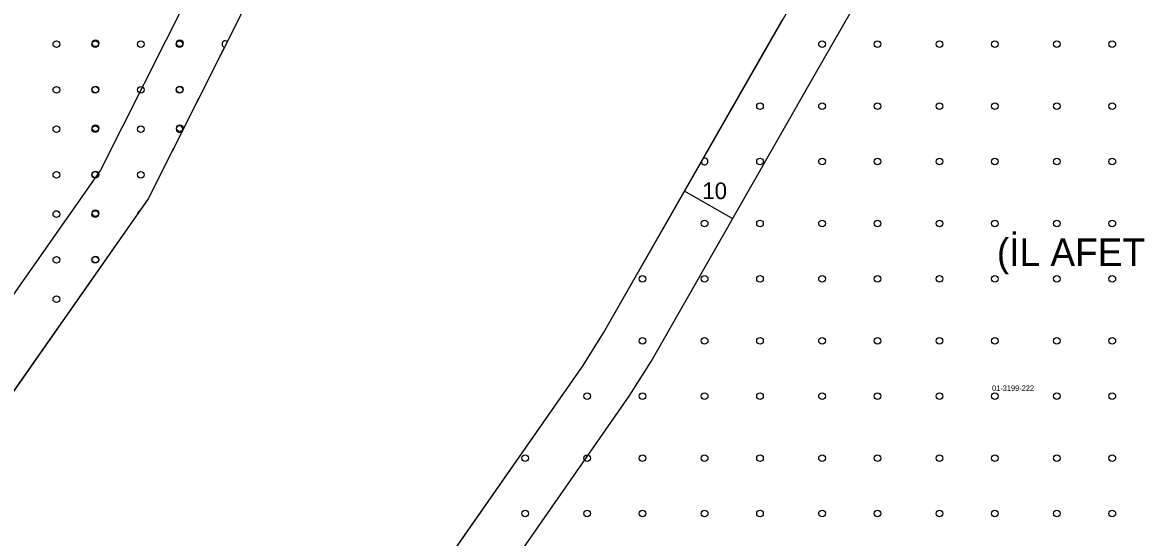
# Model space of a CAD drawing. Extents: x 419396 to 421519, y 4453567 to 4456767.
# Drawn here: x 421040.3 to 421243, y 4455246.5 to 4455339.6 of the extents above; entities that cross this region are included whole.
import ezdxf

# ---------------------------------------------------------------- set-up
doc = ezdxf.new("R2010")
doc.units = 0
for name, color, linetype in [('0_KADASTRO', 7, 'Continuous'), ('ADAKENARI1000', 7, 'Continuous'), ('F_YAPI_YAKLAŞMA', 7, 'Continuous'), ('Level 33', 7, 'Continuous'), ('SM_YAPILASMA', 7, 'Continuous')]:
    doc.layers.add(name, color=color, linetype=linetype)

msp = doc.modelspace()

# ---------------------------------------------------------------- linework, layer by layer
at = {"layer": '0_KADASTRO'}
msp.add_lwpolyline([(421128.22, 4455437.47), (421062.99, 4455307.75), (421022.21, 4455249.63), (420981.54, 4455191.66), (420919.09, 4455138.16), (420909.42, 4455143.05), (420905.84, 4455146.04), (420901.44, 4455149.95), (420897.85, 4455154.52), (420894.91, 4455159.74), (420892.3, 4455165.12), (420890.51, 4455172.62), (420889.85, 4455182.58), (420910.45, 4455560.12)], dxfattribs=at)
msp.add_lwpolyline([(421060.37, 4455160.84), (421072.74, 4455179.01), (421141.5, 4455277.63), (421145.2, 4455283.49), (421186.91, 4455356.57), (421224.43, 4455436.34), (421235.86, 4455466.66), (421252.02, 4455492.25), (421264.07, 4455486.6), (421267.92, 4455484.8), (421271.37, 4455475.89), (421291.12, 4455428.26), (421329.57, 4455320.51), (421360.36, 4455138.17), (421350.34, 4455138.93), (421209.01, 4455149.61), (421212.4, 4455194.48), (421133.92, 4455200.41), (421130.53, 4455155.54)], close=True, dxfattribs=at)
at = {"layer": 'ADAKENARI1000'}
for p, q in [((421128.22, 4455437.47), (421062.99, 4455307.75)), ((421172.46, 4455331.25), (421177.45, 4455339.99)), ((421145.2, 4455283.49), (421172.46, 4455331.25)), ((421062.99, 4455307.75), (421022.21, 4455249.63)), ((421141.5, 4455277.63), (421145.2, 4455283.49)), ((421072.74, 4455179.01), (421141.5, 4455277.63))]:
    msp.add_line(p, q, dxfattribs=at)
at = {"layer": 'F_YAPI_YAKLAŞMA'}
for p, q in [((421118.47, 4455440.35), (421054.38, 4455312.9)), ((421188.32, 4455338.86), (421195.79, 4455351.95)), ((421183.22, 4455329.93), (421188.32, 4455338.86)), ((421153.77, 4455278.34), (421183.22, 4455329.93)), ((421054.38, 4455312.9), (421016.8, 4455259.34)), ((421054.38, 4455312.9), (421016.8, 4455259.34)), ((421168.5, 4455304.14), (421159.81, 4455309.09)), ((421149.83, 4455272.1), (421153.77, 4455278.34)), ((421078.31, 4455169.51), (421149.83, 4455272.1))]:
    msp.add_line(p, q, dxfattribs=at)
at = {"layer": 'Level 33'}
for centre in [(421046.39, 4455335.68), (421053.39, 4455335.68), (421053.44, 4455335.83), (421061.64, 4455335.68), (421068.64, 4455335.68), (421068.7, 4455335.83), (421184.63, 4455335.68), (421194.63, 4455335.68), (421205.83, 4455335.68), (421215.83, 4455335.68), (421227.03, 4455335.68), (421237.03, 4455335.68), (421046.39, 4455327.41), (421053.39, 4455327.41), (421053.44, 4455327.48), (421061.64, 4455327.41), (421068.64, 4455327.41), (421068.7, 4455327.48), (421173.43, 4455324.48), (421184.63, 4455324.48), (421194.63, 4455324.48), (421205.83, 4455324.48), (421215.83, 4455324.48), (421227.03, 4455324.48), (421237.03, 4455324.48), (421046.39, 4455320.33), (421053.39, 4455320.33), (421053.44, 4455320.48), (421061.64, 4455320.33), (421068.7, 4455320.48), (421173.43, 4455314.48), (421184.63, 4455314.48), (421194.63, 4455314.48), (421205.83, 4455314.48), (421215.83, 4455314.48), (421227.03, 4455314.48), (421237.03, 4455314.48), (421046.39, 4455312.06), (421053.39, 4455312.06), (421053.44, 4455312.13), (421061.64, 4455312.06), (421046.39, 4455304.98), (421053.39, 4455304.98), (421053.44, 4455305.13), (421163.43, 4455303.27), (421173.43, 4455303.27), (421184.63, 4455303.27), (421194.63, 4455303.27), (421205.83, 4455303.27), (421215.83, 4455303.27), (421227.03, 4455303.27), (421237.03, 4455303.27), (421046.39, 4455296.71), (421053.39, 4455296.71), (421053.44, 4455296.77), (421152.23, 4455293.27), (421163.43, 4455293.27), (421173.43, 4455293.27), (421184.63, 4455293.27), (421194.63, 4455293.27), (421205.83, 4455293.27), (421215.83, 4455293.27), (421227.03, 4455293.27), (421237.03, 4455293.27), (421046.39, 4455289.62), (421152.23, 4455282.07), (421163.43, 4455282.07), (421173.43, 4455282.07), (421184.63, 4455282.07), (421194.63, 4455282.07), (421205.83, 4455282.07), (421215.83, 4455282.07), (421227.03, 4455282.07), (421237.03, 4455282.07), (421142.23, 4455272.07), (421152.23, 4455272.07), (421163.43, 4455272.07), (421173.43, 4455272.07), (421184.63, 4455272.07), (421194.63, 4455272.07), (421205.83, 4455272.07), (421215.83, 4455272.07), (421227.03, 4455272.07), (421237.03, 4455272.07), (421131.02, 4455260.87), (421142.23, 4455260.87), (421152.23, 4455260.87), (421163.43, 4455260.87), (421173.43, 4455260.87), (421184.63, 4455260.87), (421194.63, 4455260.87), (421205.83, 4455260.87), (421215.83, 4455260.87), (421227.03, 4455260.87), (421237.03, 4455260.87), (421131.02, 4455250.87), (421142.23, 4455250.87), (421152.23, 4455250.87), (421163.43, 4455250.87), (421173.43, 4455250.87), (421184.63, 4455250.87), (421194.63, 4455250.87), (421205.83, 4455250.87), (421215.83, 4455250.87), (421227.03, 4455250.87), (421237.03, 4455250.87)]:
    msp.add_circle(centre, 0.6, dxfattribs=at)
for centre, start, end in [((421076.9, 4455335.68), 52.1699, 254.4385), ((421068.64, 4455320.33), 340.1198, 326.4886), ((421163.43, 4455314.48), 188.7082, 111.8612), ((421061.64, 4455304.98), 110.5132, 179.3791)]:
    msp.add_arc(centre, 0.6, start, end, dxfattribs=at)

# ---------------------------------------------------------------- texts
at = {"layer": '0_KADASTRO'}
msp.add_text('01-3199-222', height=1, dxfattribs=at).set_placement((421215.32, 4455273.01))
at = {"layer": 'F_YAPI_YAKLAŞMA'}
msp.add_text('10', height=3, dxfattribs=at).set_placement((421163.01, 4455307.68))
at = {"layer": 'SM_YAPILASMA'}
msp.add_text('(İL AFET MERKEZİ)', height=5, dxfattribs=at).set_placement((421216.2, 4455295.57))

doc.saveas('drawing.dxf')
